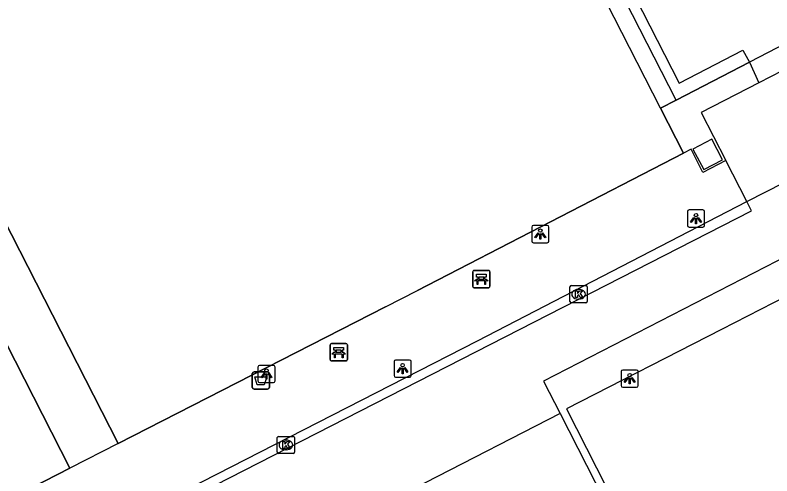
# Model space of a CAD drawing. Extents: x 158838 to 160074, y 386376 to 387776.
# Drawn here: x 159441.87 to 159485.76, y 387405.58 to 387432.29 of the extents above; entities that cross this region are included whole.
import ezdxf

# ---------------------------------------------------------------- set-up
doc = ezdxf.new("R2010")
doc.units = 0
for name, color, linetype in [('IMGEO_Afvalbak', 7, 'Continuous'), ('IMGEO_Bank', 7, 'Continuous'), ('IMGEO_Haag', 7, 'Continuous'), ('IMGEO_Hek', 7, 'Continuous'), ('IMGEO_Kolk', 7, 'Continuous'), ('IMGEO_Lichtpunt', 7, 'Continuous'), ('IMGEO_Pand', 7, 'Continuous'), ('IMGEO_Rijbaan_lokaal_open', 7, 'Continuous'), ('IMGEO_Terreindeel_open', 7, 'Continuous'), ('IMGEO_Voetpad_open', 7, 'Continuous')]:
    doc.layers.add(name, color=color, linetype=linetype)

msp = doc.modelspace()

# ---------------------------------------------------------------- linework, layer by layer
at = {"layer": 'IMGEO_Afvalbak'}
for p, q in [((159455.723, 387411.608), (159456.513, 387411.608)), ((159456.513, 387411.608), (159455.723, 387411.608)), ((159455.623, 387410.708), (159455.623, 387411.508)), ((159455.623, 387411.508), (159455.623, 387410.708)), ((159456.613, 387411.508), (159456.613, 387410.708)), ((159456.613, 387410.708), (159456.613, 387411.508)), ((159456.513, 387410.608), (159455.723, 387410.608)), ((159455.723, 387410.608), (159456.513, 387410.608))]:
    msp.add_line(p, q, dxfattribs=at)
msp.add_lwpolyline([(159455.766, 387411.322), (159456.47, 387411.322), (159456.321, 387410.852), (159455.915, 387410.852), (159455.766, 387411.322)], dxfattribs=at)
for centre, start, end in [((159455.723, 387411.508), 90, 180), ((159455.723, 387411.508), 90, 180), ((159456.513, 387411.508), 0, 90), ((159456.513, 387411.508), 360, 90), ((159455.723, 387410.708), 180, 270), ((159455.723, 387410.708), 180, 270), ((159456.513, 387410.708), 270, 0), ((159456.513, 387410.708), 270, 0)]:
    msp.add_arc(centre, 0.1, start, end, dxfattribs=at)
at = {"layer": 'IMGEO_Bank'}
for p, q in [((159468.408, 387416.561), (159468.408, 387417.402)), ((159468.408, 387417.402), (159468.408, 387416.561)), ((159468.483, 387417.486), (159469.324, 387417.486)), ((159469.324, 387417.486), (159468.483, 387417.486)), ((159469.408, 387417.411), (159469.408, 387416.57)), ((159469.408, 387416.57), (159469.408, 387417.411)), ((159469.105, 387416.884), (159468.712, 387416.884)), ((159468.717, 387416.992), (159468.717, 387417.098)), ((159468.761, 387417.098), (159468.761, 387416.992)), ((159469.049, 387417.104), (159468.767, 387417.104)), ((159468.767, 387416.986), (159469.049, 387416.986)), ((159469.055, 387416.992), (159469.055, 387417.098)), ((159469.099, 387417.098), (159469.099, 387416.992)), ((159469.333, 387416.486), (159468.492, 387416.486)), ((159468.492, 387416.486), (159469.333, 387416.486)), ((159460.138, 387412.319), (159460.138, 387413.16)), ((159460.138, 387413.16), (159460.138, 387412.319)), ((159460.213, 387413.244), (159461.054, 387413.244)), ((159461.054, 387413.244), (159460.213, 387413.244)), ((159461.138, 387413.169), (159461.138, 387412.328)), ((159461.138, 387412.328), (159461.138, 387413.169)), ((159460.835, 387412.642), (159460.442, 387412.642)), ((159460.447, 387412.75), (159460.447, 387412.856)), ((159460.491, 387412.856), (159460.491, 387412.75)), ((159460.779, 387412.862), (159460.497, 387412.862)), ((159460.497, 387412.744), (159460.779, 387412.744)), ((159460.785, 387412.75), (159460.785, 387412.856)), ((159460.829, 387412.856), (159460.829, 387412.75)), ((159461.063, 387412.244), (159460.222, 387412.244)), ((159460.222, 387412.244), (159461.063, 387412.244))]:
    msp.add_line(p, q, dxfattribs=at)
for points in [[(159468.655, 387416.884), (159468.513, 387416.884), (159468.625, 387416.986), (159468.711, 387416.986)], [(159468.711, 387417.104), (159468.625, 387417.104), (159468.625, 387417.265), (159469.188, 387417.265), (159469.188, 387417.104), (159469.105, 387417.104)], [(159468.705, 387416.877), (159468.705, 387416.67), (159468.662, 387416.67), (159468.662, 387416.877)], [(159469.105, 387416.986), (159469.188, 387416.986), (159469.3, 387416.884), (159469.161, 387416.884)], [(159469.155, 387416.877), (159469.155, 387416.67), (159469.111, 387416.67), (159469.111, 387416.877)], [(159460.441, 387412.862), (159460.355, 387412.862), (159460.355, 387413.023), (159460.918, 387413.023), (159460.918, 387412.862), (159460.835, 387412.862)], [(159460.385, 387412.642), (159460.243, 387412.642), (159460.355, 387412.744), (159460.441, 387412.744)], [(159460.435, 387412.635), (159460.435, 387412.428), (159460.392, 387412.428), (159460.392, 387412.635)], [(159460.835, 387412.744), (159460.918, 387412.744), (159461.03, 387412.642), (159460.891, 387412.642)], [(159460.885, 387412.635), (159460.885, 387412.428), (159460.841, 387412.428), (159460.841, 387412.635)]]:
    msp.add_lwpolyline(points, dxfattribs=at)
for centre, radius, start, end in [((159468.486, 387417.408), 0.0779, 92.4484, 184.2845), ((159468.486, 387417.408), 0.0779, 92.4484, 184.2845), ((159469.33, 387417.408), 0.0779, 2.4484, 94.2845), ((159469.33, 387417.408), 0.0779, 2.4484, 94.2845), ((159468.655, 387416.877), 0.00671, 2.8957, 87.1043), ((159468.712, 387416.877), 0.00671, 92.8957, 177.1043), ((159468.71, 387417.097), 0.00671, 2.8957, 87.1043), ((159468.71, 387416.993), 0.00671, 272.8957, 357.1043), ((159468.767, 387417.097), 0.00671, 92.8957, 177.1043), ((159468.767, 387416.993), 0.00671, 182.8957, 267.1043), ((159469.049, 387417.097), 0.00671, 2.8957, 87.1043), ((159469.049, 387416.993), 0.00671, 272.8957, 357.1043), ((159469.106, 387417.097), 0.00671, 92.8957, 177.1043), ((159469.106, 387416.993), 0.00671, 182.8957, 267.1043), ((159469.104, 387416.877), 0.00671, 2.8957, 87.1043), ((159469.161, 387416.877), 0.00671, 92.8957, 177.1043), ((159468.486, 387416.564), 0.0779, 182.4484, 274.2845), ((159468.486, 387416.564), 0.0779, 182.4484, 274.2845), ((159469.33, 387416.564), 0.0779, 272.4484, 4.2845), ((159469.33, 387416.564), 0.0779, 272.4484, 4.2845), ((159460.216, 387413.166), 0.0779, 92.4484, 184.2845), ((159460.216, 387413.166), 0.0779, 92.4484, 184.2845), ((159461.06, 387413.166), 0.0779, 2.4484, 94.2845), ((159461.06, 387413.166), 0.0779, 2.4484, 94.2845), ((159460.385, 387412.635), 0.00671, 2.8957, 87.1043), ((159460.442, 387412.635), 0.00671, 92.8957, 177.1043), ((159460.44, 387412.855), 0.00671, 2.8957, 87.1043), ((159460.44, 387412.751), 0.00671, 272.8957, 357.1043), ((159460.497, 387412.855), 0.00671, 92.8957, 177.1043), ((159460.497, 387412.751), 0.00671, 182.8957, 267.1043), ((159460.779, 387412.855), 0.00671, 2.8957, 87.1043), ((159460.779, 387412.751), 0.00671, 272.8957, 357.1043), ((159460.836, 387412.855), 0.00671, 92.8957, 177.1043), ((159460.836, 387412.751), 0.00671, 182.8957, 267.1043), ((159460.834, 387412.635), 0.00671, 2.8957, 87.1043), ((159460.891, 387412.635), 0.00671, 92.8957, 177.1043), ((159460.216, 387412.322), 0.0779, 182.4484, 274.2845), ((159460.216, 387412.322), 0.0779, 182.4484, 274.2845), ((159461.06, 387412.322), 0.0779, 272.4484, 4.2845), ((159461.06, 387412.322), 0.0779, 272.4484, 4.2845)]:
    msp.add_arc(centre, radius, start, end, dxfattribs=at)
at = {"layer": 'IMGEO_Haag'}
msp.add_lwpolyline([(159466.384, 387455.705), (159480.38, 387428.336), (159484.074, 387430.247), (159484.449, 387429.56)], dxfattribs=at)
at = {"layer": 'IMGEO_Hek'}
for points in [[(159479.293, 387426.894), (159464.955, 387454.97)], [(159463.35, 387415.385), (159447.842, 387407.459), (159432.136, 387438.211), (159447.616, 387446.129)], [(159480.203, 387427.365), (159484.449, 387429.56)], [(159484.449, 387429.56), (159484.998, 387428.357)], [(159479.293, 387426.894), (159480.203, 387427.365)], [(159479.293, 387426.894), (159480.625, 387424.286)], [(159480.625, 387424.286), (159465.205, 387416.331)], [(159428.542, 387397.576), (159445.046, 387406.028), (159437.121, 387421.544)]]:
    msp.add_lwpolyline(points, dxfattribs=at)
at = {"layer": 'IMGEO_Kolk'}
for p, q in [((159474.046, 387415.683), (159474.046, 387416.535)), ((159474.121, 387416.609), (159474.973, 387416.609)), ((159475.047, 387416.535), (159475.047, 387415.683)), ((159474.534, 387416.389), (159474.559, 387416.389)), ((159474.973, 387415.609), (159474.121, 387415.609)), ((159474.557, 387415.829), (159474.532, 387415.829)), ((159457.072, 387406.942), (159457.072, 387407.794)), ((159457.147, 387407.868), (159457.999, 387407.868)), ((159457.56, 387407.648), (159457.585, 387407.648)), ((159458.073, 387407.794), (159458.073, 387406.942)), ((159457.999, 387406.868), (159457.147, 387406.868)), ((159457.583, 387407.088), (159457.558, 387407.088))]:
    msp.add_line(p, q, dxfattribs=at)
for points in [[(159474.046, 387415.683), (159474.046, 387416.535)], [(159474.121, 387416.609), (159474.973, 387416.609)], [(159475.047, 387416.535), (159475.047, 387415.683)], [(159474.367, 387416.309), (159474.49, 387416.309), (159474.49, 387416.158), (159474.62, 387416.309), (159474.784, 387416.309), (159474.638, 387416.158), (159474.791, 387415.909), (159474.639, 387415.909), (159474.554, 387416.073), (159474.49, 387416.006), (159474.49, 387415.909), (159474.367, 387415.909), (159474.367, 387416.309)], [(159474.973, 387415.609), (159474.121, 387415.609)], [(159457.072, 387406.942), (159457.072, 387407.794)], [(159457.147, 387407.868), (159457.999, 387407.868)], [(159458.073, 387407.794), (159458.073, 387406.942)], [(159457.393, 387407.568), (159457.516, 387407.568), (159457.516, 387407.417), (159457.646, 387407.568), (159457.81, 387407.568), (159457.664, 387407.417), (159457.817, 387407.168), (159457.665, 387407.168), (159457.58, 387407.332), (159457.516, 387407.265), (159457.516, 387407.168), (159457.393, 387407.168), (159457.393, 387407.568)], [(159457.999, 387406.868), (159457.147, 387406.868)]]:
    msp.add_lwpolyline(points, dxfattribs=at)
for centre, start, end in [((159474.123, 387416.533), 91.552, 178.448), ((159474.123, 387416.533), 91.552, 178.448), ((159474.971, 387416.533), 1.552, 88.448), ((159474.971, 387416.533), 1.552, 88.448), ((159474.123, 387415.685), 181.552, 268.448), ((159474.123, 387415.685), 181.552, 268.448), ((159474.971, 387415.685), 271.552, 358.448), ((159474.971, 387415.685), 271.552, 358.448), ((159457.149, 387407.792), 91.552, 178.448), ((159457.149, 387407.792), 91.552, 178.448), ((159457.997, 387407.792), 1.552, 88.448), ((159457.997, 387407.792), 1.552, 88.448), ((159457.149, 387406.944), 181.552, 268.448), ((159457.149, 387406.944), 181.552, 268.448), ((159457.997, 387406.944), 271.552, 358.448), ((159457.997, 387406.944), 271.552, 358.448)]:
    msp.add_arc(centre, 0.0765, start, end, dxfattribs=at)
for centre, major_axis, ratio, start_param, end_param in [((159474.533, 387416.109), (-0.387, 0.002), 0.722429, 4.712389, 7.853982), ((159474.558, 387416.109), (-0.39, 0.002), 0.717154, 1.570796, 4.712389), ((159457.559, 387407.368), (-0.387, 0.002), 0.722429, 4.712389, 7.853982), ((159457.584, 387407.368), (-0.39, 0.002), 0.717154, 1.570796, 4.712389)]:
    msp.add_ellipse(centre, major_axis=major_axis, ratio=ratio, start_param=start_param, end_param=end_param, dxfattribs=at)
at = {"layer": 'IMGEO_Lichtpunt'}
for p, q in [((159480.857, 387420.899), (159480.857, 387420.092)), ((159480.857, 387420.899), (159480.857, 387420.092)), ((159481.759, 387420.994), (159480.951, 387420.994)), ((159481.759, 387420.994), (159480.951, 387420.994)), ((159481.853, 387420.092), (159481.853, 387420.899)), ((159481.853, 387420.092), (159481.853, 387420.899)), ((159471.83, 387419.997), (159471.83, 387419.19)), ((159471.83, 387419.997), (159471.83, 387419.19)), ((159472.732, 387420.092), (159471.924, 387420.092)), ((159472.732, 387420.092), (159471.924, 387420.092)), ((159472.826, 387419.19), (159472.826, 387419.997)), ((159472.826, 387419.19), (159472.826, 387419.997)), ((159480.951, 387419.998), (159481.759, 387419.998)), ((159480.951, 387419.998), (159481.759, 387419.998)), ((159471.924, 387419.096), (159472.732, 387419.096)), ((159471.924, 387419.096), (159472.732, 387419.096)), ((159463.842, 387412.198), (159463.842, 387411.391)), ((159463.842, 387412.198), (159463.842, 387411.391)), ((159464.744, 387412.293), (159463.936, 387412.293)), ((159464.744, 387412.293), (159463.936, 387412.293)), ((159464.838, 387411.391), (159464.838, 387412.198)), ((159464.838, 387411.391), (159464.838, 387412.198)), ((159455.95, 387411.884), (159455.95, 387411.077)), ((159455.95, 387411.884), (159455.95, 387411.077)), ((159456.852, 387411.979), (159456.044, 387411.979)), ((159456.852, 387411.979), (159456.044, 387411.979)), ((159456.946, 387411.077), (159456.946, 387411.884)), ((159456.946, 387411.077), (159456.946, 387411.884)), ((159477.012, 387411.619), (159477.012, 387410.812)), ((159477.012, 387411.619), (159477.012, 387410.812)), ((159477.914, 387411.714), (159477.106, 387411.714)), ((159477.914, 387411.714), (159477.106, 387411.714)), ((159478.008, 387410.812), (159478.008, 387411.619)), ((159478.008, 387410.812), (159478.008, 387411.619)), ((159463.936, 387411.297), (159464.744, 387411.297)), ((159463.936, 387411.297), (159464.744, 387411.297)), ((159456.044, 387410.983), (159456.852, 387410.983)), ((159456.044, 387410.983), (159456.852, 387410.983)), ((159477.106, 387410.718), (159477.914, 387410.718)), ((159477.106, 387410.718), (159477.914, 387410.718))]:
    msp.add_line(p, q, dxfattribs=at)
for points in [[(159481.231, 387420.563), (159481.27, 387420.535), (159481.082, 387420.273), (159481.044, 387420.3), (159481.231, 387420.563)], [(159481.333, 387420.515), (159481.38, 387420.515), (159481.38, 387420.193), (159481.333, 387420.193), (159481.333, 387420.515)], [(159481.443, 387420.535), (159481.481, 387420.562), (159481.668, 387420.3), (159481.629, 387420.272), (159481.443, 387420.535)], [(159472.204, 387419.661), (159472.243, 387419.633), (159472.055, 387419.371), (159472.017, 387419.398), (159472.204, 387419.661)], [(159472.306, 387419.613), (159472.353, 387419.613), (159472.353, 387419.291), (159472.306, 387419.291), (159472.306, 387419.613)], [(159472.416, 387419.633), (159472.454, 387419.66), (159472.641, 387419.398), (159472.602, 387419.37), (159472.416, 387419.633)], [(159464.216, 387411.862), (159464.255, 387411.834), (159464.067, 387411.572), (159464.029, 387411.599), (159464.216, 387411.862)], [(159464.318, 387411.814), (159464.365, 387411.814), (159464.365, 387411.492), (159464.318, 387411.492), (159464.318, 387411.814)], [(159464.428, 387411.834), (159464.466, 387411.861), (159464.653, 387411.599), (159464.614, 387411.571), (159464.428, 387411.834)], [(159456.324, 387411.548), (159456.363, 387411.52), (159456.175, 387411.258), (159456.137, 387411.285), (159456.324, 387411.548)], [(159456.426, 387411.5), (159456.473, 387411.5), (159456.473, 387411.178), (159456.426, 387411.178), (159456.426, 387411.5)], [(159456.536, 387411.52), (159456.574, 387411.547), (159456.761, 387411.285), (159456.722, 387411.257), (159456.536, 387411.52)], [(159477.386, 387411.283), (159477.425, 387411.255), (159477.237, 387410.993), (159477.199, 387411.02), (159477.386, 387411.283)], [(159477.488, 387411.235), (159477.535, 387411.235), (159477.535, 387410.913), (159477.488, 387410.913), (159477.488, 387411.235)], [(159477.598, 387411.255), (159477.636, 387411.282), (159477.823, 387411.02), (159477.784, 387410.992), (159477.598, 387411.255)]]:
    msp.add_lwpolyline(points, dxfattribs=at)
for centre in [(159481.356, 387420.697), (159472.329, 387419.795), (159464.341, 387411.996), (159456.449, 387411.682), (159477.511, 387411.417)]:
    msp.add_circle(centre, 0.0994, dxfattribs=at)
for centre, start, end in [((159480.951, 387420.899), 90, 180), ((159480.951, 387420.899), 90, 180), ((159481.759, 387420.899), 0, 90), ((159481.759, 387420.899), 0, 90), ((159471.924, 387419.997), 90, 180), ((159471.924, 387419.997), 90, 180), ((159472.732, 387419.997), 0, 90), ((159472.732, 387419.997), 0, 90), ((159480.951, 387420.092), 180, 270), ((159480.951, 387420.092), 180, 270), ((159481.759, 387420.092), 270, 0), ((159481.759, 387420.092), 270, 360), ((159471.924, 387419.19), 180, 270), ((159471.924, 387419.19), 180, 270), ((159472.732, 387419.19), 270, 0), ((159472.732, 387419.19), 270, 360), ((159463.936, 387412.198), 90, 180), ((159463.936, 387412.198), 90, 180), ((159464.744, 387412.198), 0, 90), ((159464.744, 387412.198), 0, 90), ((159456.044, 387411.884), 90, 180), ((159456.044, 387411.884), 90, 180), ((159456.852, 387411.884), 0, 90), ((159456.852, 387411.884), 0, 90), ((159477.106, 387411.619), 90, 180), ((159477.106, 387411.619), 90, 180), ((159477.914, 387411.619), 0, 90), ((159477.914, 387411.619), 0, 90), ((159463.936, 387411.391), 180, 270), ((159463.936, 387411.391), 180, 270), ((159464.744, 387411.391), 270, 0), ((159464.744, 387411.391), 270, 360), ((159456.044, 387411.077), 180, 270), ((159456.044, 387411.077), 180, 270), ((159456.852, 387411.077), 270, 0), ((159456.852, 387411.077), 270, 360), ((159477.106, 387410.812), 180, 270), ((159477.106, 387410.812), 180, 270), ((159477.914, 387410.812), 270, 0), ((159477.914, 387410.812), 270, 360)]:
    msp.add_arc(centre, 0.0946, start, end, dxfattribs=at)
at = {"layer": 'IMGEO_Pand'}
for points in [[(159489.697, 387424.232), (159490.308, 387424.543), (159487.714, 387429.751), (159484.998, 387428.357)], [(159484.998, 387428.357), (159481.66, 387426.643), (159483.083, 387423.869)], [(159484.307, 387421.485), (159489.697, 387424.232)], [(159484.307, 387421.485), (159483.083, 387423.869)]]:
    msp.add_lwpolyline(points, dxfattribs=at)
at = {"layer": 'IMGEO_Rijbaan_lokaal_open'}
for points in [[(159398.002, 387376.694), (159484.583, 387420.943), (159484.307, 387421.485)], [(159491.461, 387420.8), (159472.518, 387411.066), (159473.479, 387409.185)], [(159473.479, 387409.185), (159442.167, 387393.122), (159443.676, 387390.16)]]:
    msp.add_lwpolyline(points, dxfattribs=at)
at = {"layer": 'IMGEO_Terreindeel_open'}
msp.add_lwpolyline([(159491.879, 387418.703), (159482.83, 387414.065), (159473.843, 387409.458), (159478.512, 387400.311), (159487.542, 387404.936), (159496.545, 387409.548), (159491.879, 387418.703)], dxfattribs=at)
at = {"layer": 'IMGEO_Voetpad_open'}
for points in [[(159480.203, 387427.365), (159465.85, 387455.43)], [(159464.767, 387454.874), (159449.474, 387447.074), (159447.616, 387446.129), (159432.136, 387438.211), (159447.842, 387407.459)], [(159479.293, 387426.894), (159464.955, 387454.97)], [(159411.786, 387430.407), (159428.286, 387438.865), (159436.178, 387423.41), (159437.121, 387421.544), (159445.046, 387406.028)], [(159487.11, 387430.935), (159484.449, 387429.56)], [(159484.449, 387429.56), (159480.203, 387427.365)], [(159484.449, 387429.56), (159484.998, 387428.357)], [(159480.203, 387427.365), (159479.293, 387426.894)], [(159480.625, 387424.286), (159479.293, 387426.894)], [(159482.9, 387423.906), (159482.279, 387425.1), (159481.174, 387424.519), (159481.801, 387423.331), (159482.9, 387423.906)], [(159483.083, 387423.869), (159481.756, 387423.165), (159481.067, 387424.512), (159480.625, 387424.286)], [(159447.842, 387407.459), (159463.35, 387415.385), (159465.205, 387416.331), (159480.625, 387424.286)], [(159394.525, 387380.233), (159396.443, 387376.481), (159468.683, 387413.412), (159484.307, 387421.485)], [(159473.479, 387409.185), (159477.038, 387402.221), (159464.549, 387395.825), (159462.475, 387399.829), (159443.676, 387390.16)], [(159447.842, 387407.459), (159445.046, 387406.028)], [(159445.046, 387406.028), (159428.542, 387397.576)]]:
    msp.add_lwpolyline(points, dxfattribs=at)

doc.saveas('drawing.dxf')
